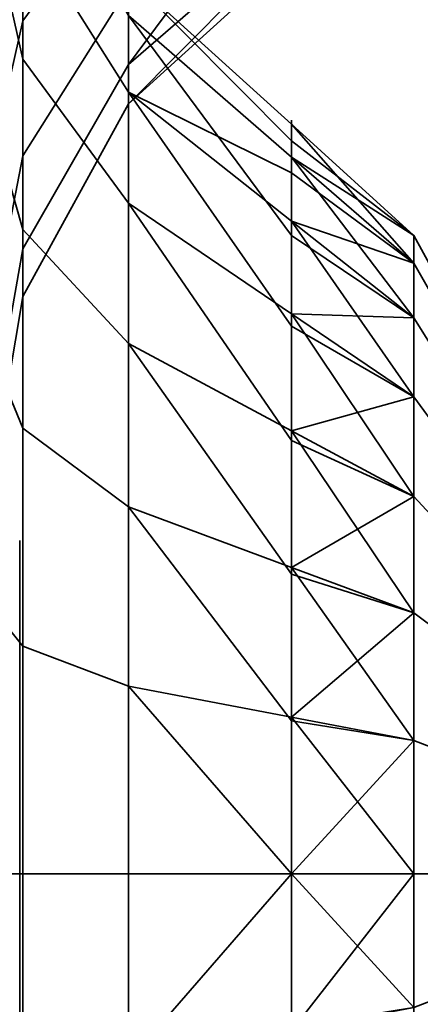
# Model space of a CAD drawing. Header units: millimetres. Extents: x -603 to 3703, y -120 to 193.
# Tile 296 of 656: x 1011.05 to 1011.65, y -18.695 to -17.219. Entities that reach past the tile are written whole.
import ezdxf

# ---------------------------------------------------------------- set-up
doc = ezdxf.new("R2010")
doc.units = ezdxf.units.MM
doc.layers.add('152', color=7, linetype='Continuous', true_color=0xffffff)

# ---------------------------------------------------------------- blocks, each defined once
blk = doc.blocks.new('UG_SURFACE_002')
at = {"layer": '152', "color": 252, "linetype": 'Continuous', "lineweight": 35}
for points in [[(2177.5, -35, 2213.0001), (2177.5, 174.4, 2213.0001), (822.5, 174.4, 2213.0001), (822.5, -35, 2213.0001)], [(972.5, -35, 2063), (972.5, 174.4, 2063), (2027.4999, 174.4, 2063), (2027.4999, -35, 2063)]]:
    blk.add_3dface(points, dxfattribs=at)
blk = doc.blocks.new('UG_SURFACE_087')
at = {"layer": '152', "color": 252, "linetype": 'Continuous', "lineweight": 35}
for points in [[(1011, 14.42, 2022.5), (1011, -46.92, 2022.5), (1012.5, -46.92, 2020.9999), (1012.5, 14.42, 2020.9999)], [(1012.5, 14.42, -7), (1012.5, -46.92, -7), (1011, -46.92, -7), (1011, 14.42, -7)]]:
    blk.add_3dface(points, dxfattribs=at)
blk = doc.blocks.new('UG_SURFACE_088')
at = {"layer": '152', "color": 252, "linetype": 'Continuous', "lineweight": 35}
for points in [[(1011, 14.42, 2022.5), (1011, -46.92, 2022.5), (1012.5, -46.92, 2020.9999), (1012.5, 14.42, 2020.9999)], [(1012.5, 14.42, -7), (1012.5, -46.92, -7), (1011, -46.92, -7), (1011, 14.42, -7)]]:
    blk.add_3dface(points, dxfattribs=at)
blk = doc.blocks.new('UG_SURFACE_089')
at = {"layer": '152', "color": 252, "linetype": 'Continuous', "lineweight": 35}
for points in [[(1011, -46.92, 2022.5), (1989, -46.92, 2022.5), (1989, 14.42, 2022.5), (1011, 14.42, 2022.5)], [(1011, -46.92, 2022.5), (1011, 14.42, 2022.5), (1012.5, 14.42, 2020.9999), (1012.5, -46.92, 2020.9999)]]:
    blk.add_3dface(points, dxfattribs=at)
blk = doc.blocks.new('UG_SURFACE_091')
at = {"layer": '152', "color": 252, "linetype": 'Continuous', "lineweight": 35}
for points in [[(1011.2128, -16.5503, 998.764), (1011.2128, -17.0054, 999.0947), (1011.0548, -17.2213, 998.9003), (1011.0548, -16.6685, 998.4986)], [(1011.2128, -16.5503, 1178.7641), (1011.2128, -17.0054, 1179.0947), (1011.0548, -17.2213, 1178.9004), (1011.0548, -16.6685, 1178.4986)], [(1011.0548, -16.937, 1005.4921), (1011.0548, -17.2787, 1004.9003), (1011, -17.0362, 1004.6821), (1011, -16.6267, 1005.3914)], [(1011.0548, -16.937, 1173.4922), (1011.0548, -17.2787, 1172.9003), (1011, -17.0362, 1172.682), (1011, -16.6267, 1173.3913)], [(1011.0548, -16.6685, 998.4986), (1011.0548, -17.2213, 998.9003), (1011, -17.4638, 998.682), (1011, -16.8011, 998.2006)], [(1011.0548, -16.6685, 1178.4986), (1011.0548, -17.2213, 1178.9004), (1011, -17.4638, 1178.682), (1011, -16.8011, 1178.2006)], [(1011.0548, -17.534, 1007.3296), (1011.0548, -17.0767, 1006.8218), (1011, -16.7942, 1006.9848), (1011, -17.3422, 1007.5935)], [(1011.0548, -17.534, 1175.3296), (1011.0548, -17.0767, 1174.8217), (1011, -16.7942, 1174.9848), (1011, -17.3422, 1175.5935)], [(1011.2128, -17.1717, 1000.6765), (1011.2128, -16.7952, 1001.0946), (1011.0548, -16.966, 1001.3295), (1011.0548, -17.4233, 1000.8217)], [(1011.2128, -17.1717, 1180.6765), (1011.2128, -16.7952, 1181.0945), (1011.0548, -16.966, 1181.3296), (1011.0548, -17.4233, 1180.8218)], [(1011.2128, -17.2867, 999.5819), (1011.2128, -17.0054, 999.0947), (1011.4571, -16.8397, 999.244), (1011.4571, -16.9571, 999.4474)], [(1011.4571, -16.8397, 1179.2439), (1011.4571, -17.0746, 1179.6509), (1011.2128, -17.2867, 1179.5819), (1011.2128, -17.0054, 1179.0947)], [(1011.2128, -17.3283, 1006.6764), (1011.2128, -17.1545, 1006.1414), (1011.0548, -16.8655, 1006.1718), (1011.0548, -17.0767, 1006.8218)], [(1011.2128, -17.3283, 1174.6764), (1011.2128, -17.1545, 1174.1414), (1011.0548, -16.8655, 1174.1718), (1011.0548, -17.0767, 1174.8217)], [(1011.2128, -17.2133, 1005.582), (1011.2128, -17.4946, 1005.0948), (1011.0548, -17.2787, 1004.9003), (1011.0548, -16.937, 1005.4921)], [(1011.2128, -17.2133, 1173.582), (1011.2128, -17.4946, 1173.0947), (1011.0548, -17.2787, 1172.9003), (1011.0548, -16.937, 1173.4922)], [(1011.4571, -16.9571, 999.4474), (1011.4571, -17.0746, 999.6508), (1011.2128, -17.2867, 999.5819)], [(1011.0548, -17.4233, 1000.8217), (1011.0548, -16.966, 1001.3295), (1011, -17.1578, 1001.5935), (1011, -17.7058, 1000.9848)], [(1011.0548, -17.4233, 1180.8218), (1011.0548, -16.966, 1181.3296), (1011, -17.1578, 1181.5935), (1011, -17.7058, 1180.9849)], [(1011.4571, -17.1237, 1180.1181), (1011.4571, -16.9785, 1180.5649), (1011.2128, -17.1717, 1180.6765), (1011.2128, -17.3455, 1180.1414)], [(1011.2128, -17.0054, 999.0947), (1011.2128, -17.2867, 999.5819), (1011.0548, -17.563, 999.4922), (1011.0548, -17.2213, 998.9003)], [(1011.2128, -17.0054, 1179.0947), (1011.2128, -17.2867, 1179.5819), (1011.0548, -17.563, 1179.4921), (1011.0548, -17.2213, 1178.9004)], [(1011.0548, -17.2787, 1004.9003), (1011.0548, -17.8315, 1004.4986), (1011, -17.6989, 1004.2006), (1011, -17.0362, 1004.6821)], [(1011.0548, -17.2787, 1172.9003), (1011.0548, -17.8315, 1172.4986), (1011, -17.6989, 1172.2006), (1011, -17.0362, 1172.682)], [(1011.2128, -17.1717, 1000.6765), (1011.2128, -17.3455, 1000.1414), (1011.4571, -17.1237, 1000.1181), (1011.4571, -17.0511, 1000.3415)], [(1011.2128, -17.3455, 1000.1414), (1011.2128, -17.2867, 999.5819), (1011.4571, -17.0746, 999.6508), (1011.4571, -17.0991, 999.8845)], [(1011.4571, -17.0746, 1179.6509), (1011.4571, -17.1237, 1180.1181), (1011.2128, -17.3455, 1180.1414), (1011.2128, -17.2867, 1179.5819)], [(1011.2128, -17.7048, 1007.0945), (1011.2128, -17.3283, 1006.6764), (1011.0548, -17.0767, 1006.8218), (1011.0548, -17.534, 1007.3296)], [(1011.2128, -17.7048, 1175.0945), (1011.2128, -17.3283, 1174.6764), (1011.0548, -17.0767, 1174.8217), (1011.0548, -17.534, 1175.3296)], [(1011.4571, -17.0991, 999.8845), (1011.4571, -17.1237, 1000.1181), (1011.2128, -17.3455, 1000.1414)], [(1011.2128, -17.1545, 1006.1414), (1011.4571, -17.3763, 1006.1181), (1011.4571, -17.4009, 1005.8845)], [(1011.4571, -17.4489, 1006.3416), (1011.4571, -17.3763, 1006.1181), (1011.2128, -17.1545, 1006.1414), (1011.2128, -17.3283, 1006.6764)], [(1011.4571, -17.4009, 1005.8845), (1011.4571, -17.4254, 1005.6509), (1011.2128, -17.2133, 1005.582), (1011.2128, -17.1545, 1006.1414)], [(1011.4571, -17.5215, 1174.565), (1011.4571, -17.3763, 1174.1182), (1011.2128, -17.1545, 1174.1414), (1011.2128, -17.3283, 1174.6764)], [(1011.4571, -17.3763, 1174.1182), (1011.4571, -17.4254, 1173.6509), (1011.2128, -17.2133, 1173.582), (1011.2128, -17.1545, 1174.1414)], [(1011.2128, -17.3455, 1000.1414), (1011.2128, -17.1717, 1000.6765), (1011.0548, -17.4233, 1000.8217), (1011.0548, -17.6345, 1000.1718)], [(1011.2128, -17.3455, 1180.1414), (1011.2128, -17.1717, 1180.6765), (1011.0548, -17.4233, 1180.8218), (1011.0548, -17.6345, 1180.1718)], [(1011.0548, -17.2213, 998.9003), (1011.0548, -17.563, 999.4922), (1011, -17.8733, 999.3913), (1011, -17.4638, 998.682)], [(1011.0548, -17.2213, 1178.9004), (1011.0548, -17.563, 1179.4921), (1011, -17.8733, 1179.3914), (1011, -17.4638, 1178.682)], [(1011.2128, -17.2133, 1005.582), (1011.4571, -17.4254, 1005.6509), (1011.4571, -17.5429, 1005.4474)], [(1011.4571, -17.5429, 1005.4474), (1011.4571, -17.6603, 1005.244), (1011.2128, -17.4946, 1005.0948), (1011.2128, -17.2133, 1005.582)], [(1011.4571, -17.4254, 1173.6509), (1011.4571, -17.6603, 1173.244), (1011.2128, -17.4946, 1173.0947), (1011.2128, -17.2133, 1173.582)], [(1011.2128, -17.4946, 1005.0948), (1011.2128, -17.9497, 1004.7641), (1011.0548, -17.8315, 1004.4986), (1011.0548, -17.2787, 1004.9003)], [(1011.2128, -17.4946, 1173.0947), (1011.2128, -17.9497, 1172.7641), (1011.0548, -17.8315, 1172.4986), (1011.0548, -17.2787, 1172.9003)], [(1011.2128, -17.2867, 999.5819), (1011.2128, -17.3455, 1000.1414), (1011.0548, -17.6345, 1000.1718), (1011.0548, -17.563, 999.4922)], [(1011.2128, -17.2867, 1179.5819), (1011.2128, -17.3455, 1180.1414), (1011.0548, -17.6345, 1180.1718), (1011.0548, -17.563, 1179.4921)], [(1011.2128, -17.3283, 1006.6764), (1011.4571, -17.5215, 1006.565), (1011.4571, -17.4489, 1006.3416)], [(1011.2128, -17.3283, 1006.6764), (1011.2128, -17.7048, 1007.0945), (1011.4571, -17.8359, 1006.9141), (1011.4571, -17.6787, 1006.7395)], [(1011.4571, -17.6787, 1006.7395), (1011.4571, -17.5215, 1006.565), (1011.2128, -17.3283, 1006.6764)], [(1011.4571, -17.8359, 1174.9141), (1011.4571, -17.5215, 1174.565), (1011.2128, -17.3283, 1174.6764), (1011.2128, -17.7048, 1175.0945)], [(1011.0548, -18.1583, 1007.6076), (1011.0548, -17.534, 1007.3296), (1011, -17.3422, 1007.5935), (1011, -18.0905, 1007.9267)], [(1011.0548, -18.1583, 1175.6076), (1011.0548, -17.534, 1175.3296), (1011, -17.3422, 1175.5935), (1011, -18.0905, 1175.9267)], [(1011.6403, -17.5845, 1006.2975), (1011.6403, -17.5427, 1005.8994), (1011.4571, -17.3763, 1006.1181)], [(1011.6403, -17.5427, 1005.8994), (1011.4571, -17.4009, 1005.8845), (1011.4571, -17.3763, 1006.1181)], [(1011.4571, -17.3763, 1006.1181), (1011.4571, -17.4489, 1006.3416), (1011.6403, -17.5845, 1006.2975)], [(1011.6403, -17.6664, 1174.4813), (1011.6403, -17.5427, 1174.1006), (1011.4571, -17.3763, 1174.1182), (1011.4571, -17.5215, 1174.565)], [(1011.6403, -17.5427, 1174.1006), (1011.6403, -17.5845, 1173.7026), (1011.4571, -17.4254, 1173.6509), (1011.4571, -17.3763, 1174.1182)], [(1011.4571, -17.4254, 1005.6509), (1011.4571, -17.4009, 1005.8845), (1011.6403, -17.5427, 1005.8994)], [(1011.0548, -17.6345, 1000.1718), (1011.0548, -17.4233, 1000.8217), (1011, -17.7058, 1000.9848), (1011, -17.9589, 1000.2059)], [(1011.0548, -17.6345, 1180.1718), (1011.0548, -17.4233, 1180.8218), (1011, -17.7058, 1180.9849), (1011, -17.9589, 1180.2059)], [(1011.6403, -17.5427, 1005.8994), (1011.6403, -17.6664, 1005.5187), (1011.4571, -17.4254, 1005.6509)], [(1011.6403, -17.6664, 1005.5187), (1011.4571, -17.5429, 1005.4474), (1011.4571, -17.4254, 1005.6509)], [(1011.6403, -17.5845, 1173.7026), (1011.6403, -17.7847, 1173.3559), (1011.4571, -17.6603, 1173.244), (1011.4571, -17.4254, 1173.6509)], [(1011.6403, -17.5845, 1006.2975), (1011.4571, -17.4489, 1006.3416), (1011.4571, -17.5215, 1006.565)], [(1011.2128, -17.4946, 1005.0948), (1011.4571, -17.6603, 1005.244), (1011.4571, -17.8504, 1005.1059)], [(1011.4571, -17.8504, 1005.1059), (1011.4571, -18.0404, 1004.9678), (1011.2128, -17.9497, 1004.7641), (1011.2128, -17.4946, 1005.0948)], [(1011.4571, -17.6603, 1173.244), (1011.4571, -18.0404, 1172.9678), (1011.2128, -17.9497, 1172.7641), (1011.2128, -17.4946, 1173.0947)], [(1011.4571, -17.5215, 1006.565), (1011.6403, -17.7847, 1006.6441), (1011.6403, -17.5845, 1006.2975)], [(1011.4571, -17.5215, 1006.565), (1011.4571, -17.6787, 1006.7395), (1011.6403, -17.7847, 1006.6441)], [(1011.6403, -17.9342, 1174.7787), (1011.6403, -17.6664, 1174.4813), (1011.4571, -17.5215, 1174.565), (1011.4571, -17.8359, 1174.9141)], [(1011.2128, -18.2187, 1007.3234), (1011.2128, -17.7048, 1007.0945), (1011.0548, -17.534, 1007.3296), (1011.0548, -18.1583, 1007.6076)], [(1011.2128, -18.2187, 1175.3234), (1011.2128, -17.7048, 1175.0945), (1011.0548, -17.534, 1175.3296), (1011.0548, -18.1583, 1175.6076)], [(1011.4571, -17.6603, 1005.244), (1011.4571, -17.5429, 1005.4474), (1011.6403, -17.6664, 1005.5187)], [(1011.6403, -17.6664, 1005.5187), (1011.6403, -17.5427, 1005.8994), (1011.7589, -17.7594, 1005.9222), (1011.7589, -17.8551, 1005.6276)], [(1011.6403, -17.5427, 1005.8994), (1011.6403, -17.5845, 1006.2975), (1011.7589, -17.7918, 1006.2301), (1011.7589, -17.7594, 1005.9222)], [(1011.7589, -17.8551, 1174.3723), (1011.7589, -17.7594, 1174.0779), (1011.6403, -17.5427, 1174.1006), (1011.6403, -17.6664, 1174.4813)], [(1011.7589, -17.7594, 1174.0779), (1011.7589, -17.7918, 1173.7698), (1011.6403, -17.5845, 1173.7026), (1011.6403, -17.5427, 1174.1006)], [(1011.0548, -17.563, 999.4922), (1011.0548, -17.6345, 1000.1718), (1011, -17.9589, 1000.2059), (1011, -17.8733, 999.3913)], [(1011.0548, -17.563, 1179.4921), (1011.0548, -17.6345, 1180.1718), (1011, -17.9589, 1180.2059), (1011, -17.8733, 1179.3914)], [(1011.6403, -17.5845, 1006.2975), (1011.6403, -17.7847, 1006.6441), (1011.7589, -17.9466, 1006.4983), (1011.7589, -17.7918, 1006.2301)], [(1011.7589, -17.7918, 1173.7698), (1011.7589, -17.9466, 1173.5017), (1011.6403, -17.7847, 1173.3559), (1011.6403, -17.5845, 1173.7026)], [(1011.6403, -17.9342, 1005.2212), (1011.4571, -17.8504, 1005.1059), (1011.4571, -17.6603, 1005.244)], [(1011.4571, -17.6603, 1005.244), (1011.6403, -17.6664, 1005.5187), (1011.6403, -17.9342, 1005.2212)], [(1011.6403, -17.7847, 1173.3559), (1011.6403, -18.1085, 1173.1206), (1011.4571, -18.0404, 1172.9678), (1011.4571, -17.6603, 1173.244)], [(1011.6403, -17.9342, 1005.2212), (1011.6403, -17.6664, 1005.5187), (1011.7589, -17.8551, 1005.6276), (1011.7589, -18.0623, 1005.3976)], [(1011.7589, -18.0623, 1174.6025), (1011.7589, -17.8551, 1174.3723), (1011.6403, -17.6664, 1174.4813), (1011.6403, -17.9342, 1174.7787)], [(1011.6403, -17.7847, 1006.6441), (1011.4571, -17.6787, 1006.7395), (1011.4571, -17.8359, 1006.9141)], [(1011.0548, -17.8315, 1004.4986), (1011.0548, -18.5, 1004.3565), (1011, -18.5, 1004.0303), (1011, -17.6989, 1004.2006)], [(1011.0548, -17.8315, 1172.4986), (1011.0548, -18.5, 1172.3565), (1011, -18.5, 1172.0303), (1011, -17.6989, 1172.2006)], [(1011.2128, -17.7048, 1007.0945), (1011.2128, -18.2187, 1007.3234), (1011.4571, -18.2651, 1007.1052), (1011.4571, -18.0505, 1007.0096)], [(1011.4571, -18.0505, 1007.0096), (1011.4571, -17.8359, 1006.9141), (1011.2128, -17.7048, 1007.0945)], [(1011.4571, -18.2651, 1175.1052), (1011.4571, -17.8359, 1174.9141), (1011.2128, -17.7048, 1175.0945), (1011.2128, -18.2187, 1175.3234)], [(1011.4571, -17.8359, 1006.9141), (1011.6403, -18.1085, 1006.8793), (1011.6403, -17.7847, 1006.6441)], [(1011.6403, -17.7847, 1006.6441), (1011.6403, -18.1085, 1006.8793), (1011.7589, -18.1971, 1006.6803), (1011.7589, -17.9466, 1006.4983)], [(1011.7589, -17.9466, 1173.5017), (1011.7589, -18.1971, 1173.3197), (1011.6403, -18.1085, 1173.1206), (1011.6403, -17.7847, 1173.3559)], [(1011.2128, -17.9497, 1004.7641), (1011.2128, -18.5, 1004.6471), (1011.0548, -18.5, 1004.3565), (1011.0548, -17.8315, 1004.4986)], [(1011.2128, -17.9497, 1172.7641), (1011.2128, -18.5, 1172.6471), (1011.0548, -18.5, 1172.3565), (1011.0548, -17.8315, 1172.4986)], [(1011.4571, -17.8359, 1006.9141), (1011.4571, -18.0505, 1007.0096), (1011.6403, -18.1085, 1006.8793)], [(1011.6403, -18.2999, 1174.9415), (1011.6403, -17.9342, 1174.7787), (1011.4571, -17.8359, 1174.9141), (1011.4571, -18.2651, 1175.1052)], [(1011.4571, -18.0404, 1004.9678), (1011.4571, -17.8504, 1005.1059), (1011.6403, -17.9342, 1005.2212)], [(1011.6403, -17.9342, 1005.2212), (1011.6403, -18.2999, 1005.0584), (1011.4571, -18.0404, 1004.9678)], [(1011.6403, -18.2999, 1005.0584), (1011.6403, -17.9342, 1005.2212), (1011.7589, -18.0623, 1005.3976), (1011.7589, -18.3452, 1005.2716)], [(1011.7589, -18.3452, 1174.7284), (1011.7589, -18.0623, 1174.6025), (1011.6403, -17.9342, 1174.7787), (1011.6403, -18.2999, 1174.9415)], [(1011.2128, -17.9497, 1004.7641), (1011.4571, -18.0404, 1004.9678), (1011.4571, -18.2702, 1004.9189)], [(1011.4571, -18.2702, 1004.9189), (1011.4571, -18.5, 1004.8702), (1011.2128, -18.5, 1004.6471), (1011.2128, -17.9497, 1004.7641)], [(1011.4571, -18.0404, 1172.9678), (1011.4571, -18.5, 1172.8702), (1011.2128, -18.5, 1172.6471), (1011.2128, -17.9497, 1172.7641)], [(1011.6403, -18.2999, 1005.0584), (1011.4571, -18.2702, 1004.9189), (1011.4571, -18.0404, 1004.9678)], [(1011.6403, -18.1085, 1173.1206), (1011.6403, -18.5, 1173.0374), (1011.4571, -18.5, 1172.8702), (1011.4571, -18.0404, 1172.9678)], [(1011.6403, -18.1085, 1006.8793), (1011.4571, -18.0505, 1007.0096), (1011.4571, -18.2651, 1007.1052)], [(1011.0548, -18.8417, 1007.6076), (1011.0548, -18.1583, 1007.6076), (1011, -18.0905, 1007.9267), (1011, -18.9095, 1007.9267)], [(1011.0548, -18.8417, 1175.6076), (1011.0548, -18.1583, 1175.6076), (1011, -18.0905, 1175.9267), (1011, -18.9095, 1175.9267)], [(1011.4571, -18.2651, 1007.1052), (1011.6403, -18.5, 1006.9625), (1011.6403, -18.1085, 1006.8793)], [(1011.6403, -18.1085, 1006.8793), (1011.6403, -18.5, 1006.9625), (1011.7589, -18.5, 1006.7446), (1011.7589, -18.1971, 1006.6803)], [(1011.7589, -18.1971, 1173.3197), (1011.7589, -18.5, 1173.2553), (1011.6403, -18.5, 1173.0374), (1011.6403, -18.1085, 1173.1206)], [(1011.2128, -18.7813, 1007.3234), (1011.2128, -18.2187, 1007.3234), (1011.0548, -18.1583, 1007.6076), (1011.0548, -18.8417, 1007.6076)], [(1011.2128, -18.7813, 1175.3234), (1011.2128, -18.2187, 1175.3234), (1011.0548, -18.1583, 1175.6076), (1011.0548, -18.8417, 1175.6076)], [(1011.2128, -18.2187, 1007.3234), (1011.2128, -18.7813, 1007.3234), (1011.4571, -18.5, 1007.1299)], [(1011.4571, -18.5, 1007.1299), (1011.4571, -18.2651, 1007.1052), (1011.2128, -18.2187, 1007.3234)], [(1011.4571, -18.5, 1175.1299), (1011.2128, -18.2187, 1175.3234), (1011.2128, -18.7813, 1175.3234)], [(1011.4571, -18.5, 1175.1299), (1011.4571, -18.2651, 1175.1052), (1011.2128, -18.2187, 1175.3234)], [(1011.4571, -18.2651, 1007.1052), (1011.4571, -18.5, 1007.1299), (1011.6403, -18.5, 1006.9625)], [(1011.6403, -18.2999, 1174.9415), (1011.4571, -18.2651, 1175.1052), (1011.4571, -18.5, 1175.1299)], [(1011.4571, -18.5, 1004.8702), (1011.4571, -18.2702, 1004.9189), (1011.6403, -18.2999, 1005.0584)], [(1011.6403, -18.2999, 1005.0584), (1011.6403, -18.7001, 1005.0584), (1011.4571, -18.5, 1004.8702)], [(1011.4571, -18.5, 1175.1299), (1011.6403, -18.7001, 1174.9415), (1011.6403, -18.2999, 1174.9415)], [(1011.6403, -18.7001, 1005.0584), (1011.6403, -18.2999, 1005.0584), (1011.7589, -18.3452, 1005.2716), (1011.7589, -18.6548, 1005.2716)], [(1011.7589, -18.6548, 1174.7284), (1011.7589, -18.3452, 1174.7284), (1011.6403, -18.2999, 1174.9415), (1011.6403, -18.7001, 1174.9415)], [(1011, -19.2197, 1004.1833), (1011, -18.5, 1004.0303), (1011.0548, -18.5, 1004.3565), (1011.0548, -19.1685, 1004.4986)], [(1011, -19.2197, 1172.1833), (1011, -18.5, 1172.0303), (1011.0548, -18.5, 1172.3565), (1011.0548, -19.1685, 1172.4986)], [(1011.2128, -18.5, 1004.6471), (1011.2128, -19.0503, 1004.7641), (1011.0548, -19.1685, 1004.4986), (1011.0548, -18.5, 1004.3565)], [(1011.2128, -18.5, 1172.6471), (1011.2128, -19.0503, 1172.7641), (1011.0548, -19.1685, 1172.4986), (1011.0548, -18.5, 1172.3565)], [(1011.2128, -18.7813, 1007.3234), (1011.4571, -18.7349, 1007.1052), (1011.4571, -18.5, 1007.1299)], [(1011.2128, -19.0503, 1004.7641), (1011.2128, -18.5, 1004.6471), (1011.4571, -18.5, 1004.8702), (1011.4571, -18.7298, 1004.9189)], [(1011.2128, -18.7813, 1175.3234), (1011.4571, -18.7349, 1175.1052), (1011.4571, -18.5, 1175.1299)], [(1011.4571, -18.5, 1172.8702), (1011.4571, -18.9596, 1172.9678), (1011.2128, -19.0503, 1172.7641), (1011.2128, -18.5, 1172.6471)], [(1011.6403, -18.7001, 1005.0584), (1011.4571, -18.7298, 1004.9189), (1011.4571, -18.5, 1004.8702)], [(1011.6403, -18.8915, 1006.8793), (1011.6403, -18.5, 1006.9625), (1011.4571, -18.7349, 1007.1052)], [(1011.6403, -18.5, 1006.9625), (1011.4571, -18.5, 1007.1299), (1011.4571, -18.7349, 1007.1052)], [(1011.6403, -18.5, 1173.0374), (1011.6403, -18.8915, 1173.1206), (1011.4571, -18.9596, 1172.9678), (1011.4571, -18.5, 1172.8702)], [(1011.4571, -18.5, 1175.1299), (1011.4571, -18.7349, 1175.1052), (1011.6403, -18.7001, 1174.9415)], [(1011.6403, -18.5, 1006.9625), (1011.6403, -18.8915, 1006.8793), (1011.7589, -18.8029, 1006.6803), (1011.7589, -18.5, 1006.7446)], [(1011.7589, -18.5, 1173.2553), (1011.7589, -18.8029, 1173.3197), (1011.6403, -18.8915, 1173.1206), (1011.6403, -18.5, 1173.0374)], [(1011.6403, -19.0658, 1005.2212), (1011.6403, -18.7001, 1005.0584), (1011.7589, -18.6548, 1005.2716), (1011.7589, -18.9377, 1005.3976)], [(1011.7589, -18.9377, 1174.6025), (1011.7589, -18.6548, 1174.7284), (1011.6403, -18.7001, 1174.9415), (1011.6403, -19.0658, 1174.7787)]]:
    blk.add_3dface(points, dxfattribs=at)
blk = doc.blocks.new('UG_SURFACE_095')
at = {"layer": '152', "color": 252, "linetype": 'Continuous', "lineweight": 35}
for points in [[(1011.2128, -16.5503, 998.764), (1011.2128, -17.0054, 999.0947), (1011.0548, -17.2213, 998.9003), (1011.0548, -16.6685, 998.4986)], [(1011.2128, -16.5503, 1178.7641), (1011.2128, -17.0054, 1179.0947), (1011.0548, -17.2213, 1178.9004), (1011.0548, -16.6685, 1178.4986)], [(1011.0548, -16.937, 1005.4921), (1011.0548, -17.2787, 1004.9003), (1011, -17.0362, 1004.6821), (1011, -16.6267, 1005.3914)], [(1011.0548, -16.937, 1173.4922), (1011.0548, -17.2787, 1172.9003), (1011, -17.0362, 1172.682), (1011, -16.6267, 1173.3913)], [(1011.0548, -16.6685, 998.4986), (1011.0548, -17.2213, 998.9003), (1011, -17.4638, 998.682), (1011, -16.8011, 998.2006)], [(1011.0548, -16.6685, 1178.4986), (1011.0548, -17.2213, 1178.9004), (1011, -17.4638, 1178.682), (1011, -16.8011, 1178.2006)], [(1011.0548, -17.534, 1007.3296), (1011.0548, -17.0767, 1006.8218), (1011, -16.7942, 1006.9848), (1011, -17.3422, 1007.5935)], [(1011.0548, -17.534, 1175.3296), (1011.0548, -17.0767, 1174.8217), (1011, -16.7942, 1174.9848), (1011, -17.3422, 1175.5935)], [(1011.2128, -17.1717, 1000.6765), (1011.2128, -16.7952, 1001.0946), (1011.0548, -16.966, 1001.3295), (1011.0548, -17.4233, 1000.8217)], [(1011.2128, -17.1717, 1180.6765), (1011.2128, -16.7952, 1181.0945), (1011.0548, -16.966, 1181.3296), (1011.0548, -17.4233, 1180.8218)], [(1011.2128, -17.2867, 999.5819), (1011.2128, -17.0054, 999.0947), (1011.4571, -16.8397, 999.244), (1011.4571, -16.9571, 999.4474)], [(1011.4571, -16.8397, 1179.2439), (1011.4571, -17.0746, 1179.6509), (1011.2128, -17.2867, 1179.5819), (1011.2128, -17.0054, 1179.0947)], [(1011.2128, -17.3283, 1006.6764), (1011.2128, -17.1545, 1006.1414), (1011.0548, -16.8655, 1006.1718), (1011.0548, -17.0767, 1006.8218)], [(1011.2128, -17.3283, 1174.6764), (1011.2128, -17.1545, 1174.1414), (1011.0548, -16.8655, 1174.1718), (1011.0548, -17.0767, 1174.8217)], [(1011.2128, -17.2133, 1005.582), (1011.2128, -17.4946, 1005.0948), (1011.0548, -17.2787, 1004.9003), (1011.0548, -16.937, 1005.4921)], [(1011.2128, -17.2133, 1173.582), (1011.2128, -17.4946, 1173.0947), (1011.0548, -17.2787, 1172.9003), (1011.0548, -16.937, 1173.4922)], [(1011.4571, -16.9571, 999.4474), (1011.4571, -17.0746, 999.6508), (1011.2128, -17.2867, 999.5819)], [(1011.0548, -17.4233, 1000.8217), (1011.0548, -16.966, 1001.3295), (1011, -17.1578, 1001.5935), (1011, -17.7058, 1000.9848)], [(1011.0548, -17.4233, 1180.8218), (1011.0548, -16.966, 1181.3296), (1011, -17.1578, 1181.5935), (1011, -17.7058, 1180.9849)], [(1011.4571, -17.1237, 1180.1181), (1011.4571, -16.9785, 1180.5649), (1011.2128, -17.1717, 1180.6765), (1011.2128, -17.3455, 1180.1414)], [(1011.2128, -17.0054, 999.0947), (1011.2128, -17.2867, 999.5819), (1011.0548, -17.563, 999.4922), (1011.0548, -17.2213, 998.9003)], [(1011.2128, -17.0054, 1179.0947), (1011.2128, -17.2867, 1179.5819), (1011.0548, -17.563, 1179.4921), (1011.0548, -17.2213, 1178.9004)], [(1011.0548, -17.2787, 1004.9003), (1011.0548, -17.8315, 1004.4986), (1011, -17.6989, 1004.2006), (1011, -17.0362, 1004.6821)], [(1011.0548, -17.2787, 1172.9003), (1011.0548, -17.8315, 1172.4986), (1011, -17.6989, 1172.2006), (1011, -17.0362, 1172.682)], [(1011.2128, -17.1717, 1000.6765), (1011.2128, -17.3455, 1000.1414), (1011.4571, -17.1237, 1000.1181), (1011.4571, -17.0511, 1000.3415)], [(1011.2128, -17.3455, 1000.1414), (1011.2128, -17.2867, 999.5819), (1011.4571, -17.0746, 999.6508), (1011.4571, -17.0991, 999.8845)], [(1011.4571, -17.0746, 1179.6509), (1011.4571, -17.1237, 1180.1181), (1011.2128, -17.3455, 1180.1414), (1011.2128, -17.2867, 1179.5819)], [(1011.2128, -17.7048, 1007.0945), (1011.2128, -17.3283, 1006.6764), (1011.0548, -17.0767, 1006.8218), (1011.0548, -17.534, 1007.3296)], [(1011.2128, -17.7048, 1175.0945), (1011.2128, -17.3283, 1174.6764), (1011.0548, -17.0767, 1174.8217), (1011.0548, -17.534, 1175.3296)], [(1011.4571, -17.0991, 999.8845), (1011.4571, -17.1237, 1000.1181), (1011.2128, -17.3455, 1000.1414)], [(1011.2128, -17.1545, 1006.1414), (1011.4571, -17.3763, 1006.1181), (1011.4571, -17.4009, 1005.8845)], [(1011.4571, -17.4489, 1006.3416), (1011.4571, -17.3763, 1006.1181), (1011.2128, -17.1545, 1006.1414), (1011.2128, -17.3283, 1006.6764)], [(1011.4571, -17.4009, 1005.8845), (1011.4571, -17.4254, 1005.6509), (1011.2128, -17.2133, 1005.582), (1011.2128, -17.1545, 1006.1414)], [(1011.4571, -17.5215, 1174.565), (1011.4571, -17.3763, 1174.1182), (1011.2128, -17.1545, 1174.1414), (1011.2128, -17.3283, 1174.6764)], [(1011.4571, -17.3763, 1174.1182), (1011.4571, -17.4254, 1173.6509), (1011.2128, -17.2133, 1173.582), (1011.2128, -17.1545, 1174.1414)], [(1011.2128, -17.3455, 1000.1414), (1011.2128, -17.1717, 1000.6765), (1011.0548, -17.4233, 1000.8217), (1011.0548, -17.6345, 1000.1718)], [(1011.2128, -17.3455, 1180.1414), (1011.2128, -17.1717, 1180.6765), (1011.0548, -17.4233, 1180.8218), (1011.0548, -17.6345, 1180.1718)], [(1011.0548, -17.2213, 998.9003), (1011.0548, -17.563, 999.4922), (1011, -17.8733, 999.3913), (1011, -17.4638, 998.682)], [(1011.0548, -17.2213, 1178.9004), (1011.0548, -17.563, 1179.4921), (1011, -17.8733, 1179.3914), (1011, -17.4638, 1178.682)], [(1011.2128, -17.2133, 1005.582), (1011.4571, -17.4254, 1005.6509), (1011.4571, -17.5429, 1005.4474)], [(1011.4571, -17.5429, 1005.4474), (1011.4571, -17.6603, 1005.244), (1011.2128, -17.4946, 1005.0948), (1011.2128, -17.2133, 1005.582)], [(1011.4571, -17.4254, 1173.6509), (1011.4571, -17.6603, 1173.244), (1011.2128, -17.4946, 1173.0947), (1011.2128, -17.2133, 1173.582)], [(1011.2128, -17.4946, 1005.0948), (1011.2128, -17.9497, 1004.7641), (1011.0548, -17.8315, 1004.4986), (1011.0548, -17.2787, 1004.9003)], [(1011.2128, -17.4946, 1173.0947), (1011.2128, -17.9497, 1172.7641), (1011.0548, -17.8315, 1172.4986), (1011.0548, -17.2787, 1172.9003)], [(1011.2128, -17.2867, 999.5819), (1011.2128, -17.3455, 1000.1414), (1011.0548, -17.6345, 1000.1718), (1011.0548, -17.563, 999.4922)], [(1011.2128, -17.2867, 1179.5819), (1011.2128, -17.3455, 1180.1414), (1011.0548, -17.6345, 1180.1718), (1011.0548, -17.563, 1179.4921)], [(1011.2128, -17.3283, 1006.6764), (1011.4571, -17.5215, 1006.565), (1011.4571, -17.4489, 1006.3416)], [(1011.2128, -17.3283, 1006.6764), (1011.2128, -17.7048, 1007.0945), (1011.4571, -17.8359, 1006.9141), (1011.4571, -17.6787, 1006.7395)], [(1011.4571, -17.6787, 1006.7395), (1011.4571, -17.5215, 1006.565), (1011.2128, -17.3283, 1006.6764)], [(1011.4571, -17.8359, 1174.9141), (1011.4571, -17.5215, 1174.565), (1011.2128, -17.3283, 1174.6764), (1011.2128, -17.7048, 1175.0945)], [(1011.0548, -18.1583, 1007.6076), (1011.0548, -17.534, 1007.3296), (1011, -17.3422, 1007.5935), (1011, -18.0905, 1007.9267)], [(1011.0548, -18.1583, 1175.6076), (1011.0548, -17.534, 1175.3296), (1011, -17.3422, 1175.5935), (1011, -18.0905, 1175.9267)], [(1011.6403, -17.5845, 1006.2975), (1011.6403, -17.5427, 1005.8994), (1011.4571, -17.3763, 1006.1181)], [(1011.6403, -17.5427, 1005.8994), (1011.4571, -17.4009, 1005.8845), (1011.4571, -17.3763, 1006.1181)], [(1011.4571, -17.3763, 1006.1181), (1011.4571, -17.4489, 1006.3416), (1011.6403, -17.5845, 1006.2975)], [(1011.6403, -17.6664, 1174.4813), (1011.6403, -17.5427, 1174.1006), (1011.4571, -17.3763, 1174.1182), (1011.4571, -17.5215, 1174.565)], [(1011.6403, -17.5427, 1174.1006), (1011.6403, -17.5845, 1173.7026), (1011.4571, -17.4254, 1173.6509), (1011.4571, -17.3763, 1174.1182)], [(1011.4571, -17.4254, 1005.6509), (1011.4571, -17.4009, 1005.8845), (1011.6403, -17.5427, 1005.8994)], [(1011.0548, -17.6345, 1000.1718), (1011.0548, -17.4233, 1000.8217), (1011, -17.7058, 1000.9848), (1011, -17.9589, 1000.2059)], [(1011.0548, -17.6345, 1180.1718), (1011.0548, -17.4233, 1180.8218), (1011, -17.7058, 1180.9849), (1011, -17.9589, 1180.2059)], [(1011.6403, -17.5427, 1005.8994), (1011.6403, -17.6664, 1005.5187), (1011.4571, -17.4254, 1005.6509)], [(1011.6403, -17.6664, 1005.5187), (1011.4571, -17.5429, 1005.4474), (1011.4571, -17.4254, 1005.6509)], [(1011.6403, -17.5845, 1173.7026), (1011.6403, -17.7847, 1173.3559), (1011.4571, -17.6603, 1173.244), (1011.4571, -17.4254, 1173.6509)], [(1011.6403, -17.5845, 1006.2975), (1011.4571, -17.4489, 1006.3416), (1011.4571, -17.5215, 1006.565)], [(1011.2128, -17.4946, 1005.0948), (1011.4571, -17.6603, 1005.244), (1011.4571, -17.8504, 1005.1059)], [(1011.4571, -17.8504, 1005.1059), (1011.4571, -18.0404, 1004.9678), (1011.2128, -17.9497, 1004.7641), (1011.2128, -17.4946, 1005.0948)], [(1011.4571, -17.6603, 1173.244), (1011.4571, -18.0404, 1172.9678), (1011.2128, -17.9497, 1172.7641), (1011.2128, -17.4946, 1173.0947)], [(1011.4571, -17.5215, 1006.565), (1011.6403, -17.7847, 1006.6441), (1011.6403, -17.5845, 1006.2975)], [(1011.4571, -17.5215, 1006.565), (1011.4571, -17.6787, 1006.7395), (1011.6403, -17.7847, 1006.6441)], [(1011.6403, -17.9342, 1174.7787), (1011.6403, -17.6664, 1174.4813), (1011.4571, -17.5215, 1174.565), (1011.4571, -17.8359, 1174.9141)], [(1011.2128, -18.2187, 1007.3234), (1011.2128, -17.7048, 1007.0945), (1011.0548, -17.534, 1007.3296), (1011.0548, -18.1583, 1007.6076)], [(1011.2128, -18.2187, 1175.3234), (1011.2128, -17.7048, 1175.0945), (1011.0548, -17.534, 1175.3296), (1011.0548, -18.1583, 1175.6076)], [(1011.4571, -17.6603, 1005.244), (1011.4571, -17.5429, 1005.4474), (1011.6403, -17.6664, 1005.5187)], [(1011.6403, -17.6664, 1005.5187), (1011.6403, -17.5427, 1005.8994), (1011.7589, -17.7594, 1005.9222), (1011.7589, -17.8551, 1005.6276)], [(1011.6403, -17.5427, 1005.8994), (1011.6403, -17.5845, 1006.2975), (1011.7589, -17.7918, 1006.2301), (1011.7589, -17.7594, 1005.9222)], [(1011.7589, -17.8551, 1174.3723), (1011.7589, -17.7594, 1174.0779), (1011.6403, -17.5427, 1174.1006), (1011.6403, -17.6664, 1174.4813)], [(1011.7589, -17.7594, 1174.0779), (1011.7589, -17.7918, 1173.7698), (1011.6403, -17.5845, 1173.7026), (1011.6403, -17.5427, 1174.1006)], [(1011.0548, -17.563, 999.4922), (1011.0548, -17.6345, 1000.1718), (1011, -17.9589, 1000.2059), (1011, -17.8733, 999.3913)], [(1011.0548, -17.563, 1179.4921), (1011.0548, -17.6345, 1180.1718), (1011, -17.9589, 1180.2059), (1011, -17.8733, 1179.3914)], [(1011.6403, -17.5845, 1006.2975), (1011.6403, -17.7847, 1006.6441), (1011.7589, -17.9466, 1006.4983), (1011.7589, -17.7918, 1006.2301)], [(1011.7589, -17.7918, 1173.7698), (1011.7589, -17.9466, 1173.5017), (1011.6403, -17.7847, 1173.3559), (1011.6403, -17.5845, 1173.7026)], [(1011.6403, -17.9342, 1005.2212), (1011.4571, -17.8504, 1005.1059), (1011.4571, -17.6603, 1005.244)], [(1011.4571, -17.6603, 1005.244), (1011.6403, -17.6664, 1005.5187), (1011.6403, -17.9342, 1005.2212)], [(1011.6403, -17.7847, 1173.3559), (1011.6403, -18.1085, 1173.1206), (1011.4571, -18.0404, 1172.9678), (1011.4571, -17.6603, 1173.244)], [(1011.6403, -17.9342, 1005.2212), (1011.6403, -17.6664, 1005.5187), (1011.7589, -17.8551, 1005.6276), (1011.7589, -18.0623, 1005.3976)], [(1011.7589, -18.0623, 1174.6025), (1011.7589, -17.8551, 1174.3723), (1011.6403, -17.6664, 1174.4813), (1011.6403, -17.9342, 1174.7787)], [(1011.6403, -17.7847, 1006.6441), (1011.4571, -17.6787, 1006.7395), (1011.4571, -17.8359, 1006.9141)], [(1011.0548, -17.8315, 1004.4986), (1011.0548, -18.5, 1004.3565), (1011, -18.5, 1004.0303), (1011, -17.6989, 1004.2006)], [(1011.0548, -17.8315, 1172.4986), (1011.0548, -18.5, 1172.3565), (1011, -18.5, 1172.0303), (1011, -17.6989, 1172.2006)], [(1011.2128, -17.7048, 1007.0945), (1011.2128, -18.2187, 1007.3234), (1011.4571, -18.2651, 1007.1052), (1011.4571, -18.0505, 1007.0096)], [(1011.4571, -18.0505, 1007.0096), (1011.4571, -17.8359, 1006.9141), (1011.2128, -17.7048, 1007.0945)], [(1011.4571, -18.2651, 1175.1052), (1011.4571, -17.8359, 1174.9141), (1011.2128, -17.7048, 1175.0945), (1011.2128, -18.2187, 1175.3234)], [(1011.4571, -17.8359, 1006.9141), (1011.6403, -18.1085, 1006.8793), (1011.6403, -17.7847, 1006.6441)], [(1011.6403, -17.7847, 1006.6441), (1011.6403, -18.1085, 1006.8793), (1011.7589, -18.1971, 1006.6803), (1011.7589, -17.9466, 1006.4983)], [(1011.7589, -17.9466, 1173.5017), (1011.7589, -18.1971, 1173.3197), (1011.6403, -18.1085, 1173.1206), (1011.6403, -17.7847, 1173.3559)], [(1011.2128, -17.9497, 1004.7641), (1011.2128, -18.5, 1004.6471), (1011.0548, -18.5, 1004.3565), (1011.0548, -17.8315, 1004.4986)], [(1011.2128, -17.9497, 1172.7641), (1011.2128, -18.5, 1172.6471), (1011.0548, -18.5, 1172.3565), (1011.0548, -17.8315, 1172.4986)], [(1011.4571, -17.8359, 1006.9141), (1011.4571, -18.0505, 1007.0096), (1011.6403, -18.1085, 1006.8793)], [(1011.6403, -18.2999, 1174.9415), (1011.6403, -17.9342, 1174.7787), (1011.4571, -17.8359, 1174.9141), (1011.4571, -18.2651, 1175.1052)], [(1011.4571, -18.0404, 1004.9678), (1011.4571, -17.8504, 1005.1059), (1011.6403, -17.9342, 1005.2212)], [(1011.6403, -17.9342, 1005.2212), (1011.6403, -18.2999, 1005.0584), (1011.4571, -18.0404, 1004.9678)], [(1011.6403, -18.2999, 1005.0584), (1011.6403, -17.9342, 1005.2212), (1011.7589, -18.0623, 1005.3976), (1011.7589, -18.3452, 1005.2716)], [(1011.7589, -18.3452, 1174.7284), (1011.7589, -18.0623, 1174.6025), (1011.6403, -17.9342, 1174.7787), (1011.6403, -18.2999, 1174.9415)], [(1011.2128, -17.9497, 1004.7641), (1011.4571, -18.0404, 1004.9678), (1011.4571, -18.2702, 1004.9189)], [(1011.4571, -18.2702, 1004.9189), (1011.4571, -18.5, 1004.8702), (1011.2128, -18.5, 1004.6471), (1011.2128, -17.9497, 1004.7641)], [(1011.4571, -18.0404, 1172.9678), (1011.4571, -18.5, 1172.8702), (1011.2128, -18.5, 1172.6471), (1011.2128, -17.9497, 1172.7641)], [(1011.6403, -18.2999, 1005.0584), (1011.4571, -18.2702, 1004.9189), (1011.4571, -18.0404, 1004.9678)], [(1011.6403, -18.1085, 1173.1206), (1011.6403, -18.5, 1173.0374), (1011.4571, -18.5, 1172.8702), (1011.4571, -18.0404, 1172.9678)], [(1011.6403, -18.1085, 1006.8793), (1011.4571, -18.0505, 1007.0096), (1011.4571, -18.2651, 1007.1052)], [(1011.0548, -18.8417, 1007.6076), (1011.0548, -18.1583, 1007.6076), (1011, -18.0905, 1007.9267), (1011, -18.9095, 1007.9267)], [(1011.0548, -18.8417, 1175.6076), (1011.0548, -18.1583, 1175.6076), (1011, -18.0905, 1175.9267), (1011, -18.9095, 1175.9267)], [(1011.4571, -18.2651, 1007.1052), (1011.6403, -18.5, 1006.9625), (1011.6403, -18.1085, 1006.8793)], [(1011.6403, -18.1085, 1006.8793), (1011.6403, -18.5, 1006.9625), (1011.7589, -18.5, 1006.7446), (1011.7589, -18.1971, 1006.6803)], [(1011.7589, -18.1971, 1173.3197), (1011.7589, -18.5, 1173.2553), (1011.6403, -18.5, 1173.0374), (1011.6403, -18.1085, 1173.1206)], [(1011.2128, -18.7813, 1007.3234), (1011.2128, -18.2187, 1007.3234), (1011.0548, -18.1583, 1007.6076), (1011.0548, -18.8417, 1007.6076)], [(1011.2128, -18.7813, 1175.3234), (1011.2128, -18.2187, 1175.3234), (1011.0548, -18.1583, 1175.6076), (1011.0548, -18.8417, 1175.6076)], [(1011.2128, -18.2187, 1007.3234), (1011.2128, -18.7813, 1007.3234), (1011.4571, -18.5, 1007.1299)], [(1011.4571, -18.5, 1007.1299), (1011.4571, -18.2651, 1007.1052), (1011.2128, -18.2187, 1007.3234)], [(1011.4571, -18.5, 1175.1299), (1011.2128, -18.2187, 1175.3234), (1011.2128, -18.7813, 1175.3234)], [(1011.4571, -18.5, 1175.1299), (1011.4571, -18.2651, 1175.1052), (1011.2128, -18.2187, 1175.3234)], [(1011.4571, -18.2651, 1007.1052), (1011.4571, -18.5, 1007.1299), (1011.6403, -18.5, 1006.9625)], [(1011.6403, -18.2999, 1174.9415), (1011.4571, -18.2651, 1175.1052), (1011.4571, -18.5, 1175.1299)], [(1011.4571, -18.5, 1004.8702), (1011.4571, -18.2702, 1004.9189), (1011.6403, -18.2999, 1005.0584)], [(1011.6403, -18.2999, 1005.0584), (1011.6403, -18.7001, 1005.0584), (1011.4571, -18.5, 1004.8702)], [(1011.4571, -18.5, 1175.1299), (1011.6403, -18.7001, 1174.9415), (1011.6403, -18.2999, 1174.9415)], [(1011.6403, -18.7001, 1005.0584), (1011.6403, -18.2999, 1005.0584), (1011.7589, -18.3452, 1005.2716), (1011.7589, -18.6548, 1005.2716)], [(1011.7589, -18.6548, 1174.7284), (1011.7589, -18.3452, 1174.7284), (1011.6403, -18.2999, 1174.9415), (1011.6403, -18.7001, 1174.9415)], [(1011, -19.2197, 1004.1833), (1011, -18.5, 1004.0303), (1011.0548, -18.5, 1004.3565), (1011.0548, -19.1685, 1004.4986)], [(1011, -19.2197, 1172.1833), (1011, -18.5, 1172.0303), (1011.0548, -18.5, 1172.3565), (1011.0548, -19.1685, 1172.4986)], [(1011.2128, -18.5, 1004.6471), (1011.2128, -19.0503, 1004.7641), (1011.0548, -19.1685, 1004.4986), (1011.0548, -18.5, 1004.3565)], [(1011.2128, -18.5, 1172.6471), (1011.2128, -19.0503, 1172.7641), (1011.0548, -19.1685, 1172.4986), (1011.0548, -18.5, 1172.3565)], [(1011.2128, -18.7813, 1007.3234), (1011.4571, -18.7349, 1007.1052), (1011.4571, -18.5, 1007.1299)], [(1011.2128, -19.0503, 1004.7641), (1011.2128, -18.5, 1004.6471), (1011.4571, -18.5, 1004.8702), (1011.4571, -18.7298, 1004.9189)], [(1011.2128, -18.7813, 1175.3234), (1011.4571, -18.7349, 1175.1052), (1011.4571, -18.5, 1175.1299)], [(1011.4571, -18.5, 1172.8702), (1011.4571, -18.9596, 1172.9678), (1011.2128, -19.0503, 1172.7641), (1011.2128, -18.5, 1172.6471)], [(1011.6403, -18.7001, 1005.0584), (1011.4571, -18.7298, 1004.9189), (1011.4571, -18.5, 1004.8702)], [(1011.6403, -18.8915, 1006.8793), (1011.6403, -18.5, 1006.9625), (1011.4571, -18.7349, 1007.1052)], [(1011.6403, -18.5, 1006.9625), (1011.4571, -18.5, 1007.1299), (1011.4571, -18.7349, 1007.1052)], [(1011.6403, -18.5, 1173.0374), (1011.6403, -18.8915, 1173.1206), (1011.4571, -18.9596, 1172.9678), (1011.4571, -18.5, 1172.8702)], [(1011.4571, -18.5, 1175.1299), (1011.4571, -18.7349, 1175.1052), (1011.6403, -18.7001, 1174.9415)], [(1011.6403, -18.5, 1006.9625), (1011.6403, -18.8915, 1006.8793), (1011.7589, -18.8029, 1006.6803), (1011.7589, -18.5, 1006.7446)], [(1011.7589, -18.5, 1173.2553), (1011.7589, -18.8029, 1173.3197), (1011.6403, -18.8915, 1173.1206), (1011.6403, -18.5, 1173.0374)], [(1011.6403, -19.0658, 1005.2212), (1011.6403, -18.7001, 1005.0584), (1011.7589, -18.6548, 1005.2716), (1011.7589, -18.9377, 1005.3976)], [(1011.7589, -18.9377, 1174.6025), (1011.7589, -18.6548, 1174.7284), (1011.6403, -18.7001, 1174.9415), (1011.6403, -19.0658, 1174.7787)]]:
    blk.add_3dface(points, dxfattribs=at)

msp = doc.modelspace()

# ---------------------------------------------------------------- linework, layer by layer
at = {"layer": '152', "color": 252, "linetype": 'Continuous', "lineweight": -3, "true_color": 0x939598, "extrusion": (1, 0, 0)}
for centre, radius in [((-18.5, 1006, 1011.4571), 1.1299), ((-18.5, 1174, 1011.4571), 1.1299), ((-18.5, 1006, 1011.4571), 1.1299), ((-18.5, 1174, 1011.4571), 1.1299), ((-18.5, 1174, 1011.05), 0.5), ((-18.5, 1006, 1011.05), 0.5), ((-18.5, 1006, 1011.05), 0.5), ((-18.5, 1174, 1011.05), 0.5)]:
    msp.add_circle(centre, radius, dxfattribs=at)

# ---------------------------------------------------------------- block references
at = {"layer": '152', "color": 252, "linetype": 'Continuous', "lineweight": -3, "true_color": 0x939598}
for name in ['UG_SURFACE_002', 'UG_SURFACE_087', 'UG_SURFACE_088', 'UG_SURFACE_089', 'UG_SURFACE_091', 'UG_SURFACE_095']:
    msp.add_blockref(name, (0, 0), dxfattribs=at)

doc.saveas('drawing.dxf')
